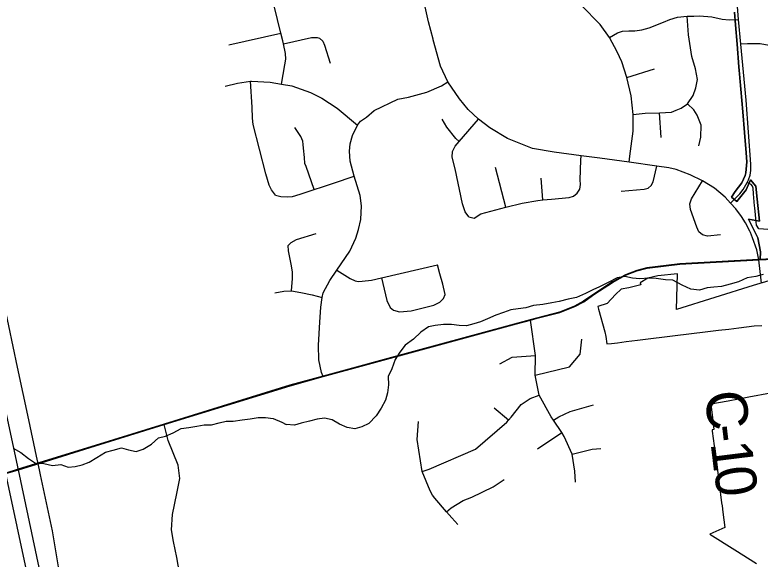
# Model space of a CAD drawing. Extents: x 114604 to 551442, y 316898 to 567001.
# Drawn here: x 169051 to 174517, y 423106 to 427095 of the extents above; entities that cross this region are included whole.
import ezdxf

# ---------------------------------------------------------------- set-up
doc = ezdxf.new("R2010")
doc.units = 0
for name, color, linetype in [('GE_P_Alignment_100_Cardinal_Points', 7, 'Continuous'), ('GE_P_Alignment_100_Stations', 7, 'Continuous'), ('GE_P_Alignment_500_Bearings', 7, 'Continuous'), ('GE_P_Alignment_500_Distances', 7, 'Continuous'), ('GE_P_Alignment_500_Stations', 7, 'Continuous'), ('PM_P_Cells', 7, 'Continuous'), ('PM_P_CL_Double_Solid', 7, 'Continuous')]:
    doc.layers.add(name, color=color, linetype=linetype)

msp = doc.modelspace()

# ---------------------------------------------------------------- linework, layer by layer
at = {"layer": 'GE_P_Alignment_100_Cardinal_Points'}
for p, q in [((170620, 426875.8), (171002.4, 426960.7)), ((173539.8, 426636.6), (173742.1, 426700.6)), ((173790.7, 426195.6), (173779, 426377.7)), ((172652.1, 425685), (172576.1, 425976.4)), ((172924.1, 425739.2), (172910.2, 425897)), ((174487.8, 425578.3), (174477.3, 425680.4)), ((172672.1, 424125.5), (172566.9, 424213)), ((172884.3, 423914), (173061.6, 424034.5))]:
    msp.add_line(p, q, dxfattribs=at)
for points in [[(172118.3, 426917.3), (172085.8, 427043.4), (172029.1, 427298.8), (171927.3, 427709.1), (171665.2, 428907.5)], [(173586.6, 426366), (173570.3, 426500.4), (173539.8, 426636.6), (173501.8, 426751.3), (173469.2, 426823.7), (173412.7, 426929.8), (173342.7, 427023.9), (173204.8, 427166.6), (173118.2, 427238.6), (172986.4, 427361), (172826.6, 427491.7), (172718.1, 427541.6), (172620, 427557.8), (172498.5, 427540.1), (172400.8, 427502.2), (172340.3, 427464.6), (172283.3, 427396.6), (172231.8, 427359.6)], [(171007.2, 426587.6), (171030.8, 426728.2), (171037.4, 426770.3), (171036.4, 426810.7), (171020.9, 426883), (171016.1, 426905.8), (171002.4, 426960.7), (170952.9, 427160.8), (170933.7, 427238.2), (170907.7, 427342.8), (170882.2, 427445.8)], [(173412.7, 426929.8), (173469.9, 426964), (173507, 426976.1), (173554.2, 426978.1), (173598.2, 426978.5), (173650.5, 426985.6), (173702.8, 426999.5), (173807.2, 427042.5), (173856, 427061.4), (173910, 427077), (173982.9, 427084.4), (174029.9, 427086.5)], [(173586.6, 426366), (173673.4, 426374.9), (173779, 426377.7), (173865.9, 426382.5), (173900.2, 426397.3), (173937.3, 426412), (173984.7, 426443.4), (174024.8, 426503.2), (174044.7, 426560.8), (174057.7, 426621.8), (174042.4, 426699), (174017.1, 426790.6), (173991.4, 426949.6), (173982.9, 427084.4)], [(174029.9, 427086.5), (174072.1, 427088.3), (174161.7, 427080.5), (174239.5, 427062.5), (174290.3, 427057.8), (174358.3, 427061.4)], [(171020.9, 426883), (171227.7, 426928.5), (171267.7, 426928.2), (171284.9, 426923.3), (171310.7, 426903.1), (171321.2, 426873.5), (171362.6, 426741.2)], [(174299.8, 425714.8), (174260.2, 425760), (174182.5, 425825.6), (174094.6, 425878), (174004.9, 425922.9), (173901, 425961.4), (173848.2, 425974.2), (173760.3, 425987.1), (173556.1, 426015.8), (173340.9, 426044.7), (173203.8, 426062.7), (173005.3, 426089.8), (172847.2, 426115.4), (172663.1, 426189.4), (172534.1, 426267.2), (172450.8, 426331.5), (172376, 426402.2), (172311.2, 426479.8), (172225.9, 426603.9), (172172.6, 426719.3), (172119.7, 426911.9), (172118.3, 426917.3)], [(174942.4, 425326), (174919.9, 425559.2), (174923.4, 425640.2), (174941.5, 425716.9), (174963.9, 425763.2), (174985, 425792.7), (175035.9, 425841.6), (175117.3, 425894.2), (175167.7, 425929), (175204.5, 425978), (175224.1, 426031), (175226.6, 426087.6), (175172.2, 426278.7), (175132.8, 426354), (175102.6, 426404.9), (175042.3, 426492.6), (174908, 426663.2), (174810.9, 426757.2), (174655.5, 426847.2), (174582.2, 426870.6), (174517.9, 426882), (174424.1, 426883.4), (174376.6, 426879.5)], [(170594.6, 426571.4), (170684.3, 426594.9), (170780, 426609.2), (170786.8, 426610.3), (170923.3, 426602.4), (171007.2, 426587.6), (171083.6, 426574.1), (171219.1, 426525.7), (171302.2, 426483.9), (171415.4, 426410.9), (171565.1, 426287.7)], [(170962.5, 425773.2), (170933.3, 425813.4), (170915.4, 425848), (170890.7, 425931), (170799.1, 426292.7), (170794.5, 426338.4), (170792.4, 426419.1), (170780, 426609.2)], [(171313.1, 424443.9), (171301, 424474.6), (171279.9, 424567.7), (171279.1, 424673.6), (171289, 424842.3), (171296.1, 424953), (171304.6, 425024.6), (171313.5, 425058), (171360, 425149), (171412.3, 425224.1), (171508.4, 425364.1), (171552.6, 425457.8), (171572, 425522.6), (171589.4, 425595.8), (171592.9, 425695.5), (171583.7, 425771.6), (171539, 425913.4), (171510.2, 426023.5), (171506.1, 426097.2), (171509.4, 426150.6), (171526.5, 426210.3), (171565.1, 426287.7), (171585.9, 426315.3), (171628.9, 426346.1), (171685.5, 426393.9), (171859, 426477.6), (171939, 426493), (172073, 426527.7), (172179.7, 426574.9), (172225.9, 426603.9)], [(174067.7, 426134), (174083.2, 426198.7), (174083.9, 426286.8), (174056.5, 426361.1), (174031.3, 426400.2), (173984.7, 426443.4)], [(173556.1, 426015.8), (173561.5, 426060.5), (173585.4, 426243.8), (173586.6, 426366)], [(172310.6, 426168.1), (172284.2, 426188.9), (172218.3, 426271.9), (172185, 426329.4)], [(172379.7, 425614.1), (172352.6, 425652.4), (172334.8, 425711.1), (172279.4, 425965.6), (172259, 426052.8), (172261, 426094.6), (172280.3, 426131.7), (172310.6, 426168.1), (172450.8, 426331.5)], [(171246.4, 425814.8), (171188.5, 425983.6), (171179, 426005.7), (171174.5, 426050.4), (171168.4, 426117.2), (171164.9, 426145.8), (171163.1, 426168.7), (171148.2, 426202.7), (171104, 426270)], [(172379.7, 425614.1), (172420.7, 425605.1), (172469.6, 425636.1), (172652.1, 425685), (172771.4, 425714.7), (172886.3, 425734.8), (172924.1, 425739.2), (172985.8, 425743.5), (173117.2, 425756.4), (173149.5, 425767.4), (173176.3, 425788.6), (173195.4, 425817.6), (173200, 425852), (173196.7, 425885.9), (173201, 426031.2), (173203.8, 426062.7)], [(173498.5, 425803.8), (173667.1, 425818.3), (173695.9, 425826), (173719.1, 425845), (173732.5, 425871.8), (173760.3, 425987.1)], [(170962.5, 425773.2), (171002.6, 425764.3), (171051.6, 425762), (171086.6, 425763.1), (171144.8, 425781.2), (171246.4, 425814.8), (171307.9, 425835.1), (171387.7, 425860.4), (171539, 425913.4)], [(174226.9, 425482), (174129.9, 425473.5), (174095.1, 425482.5), (174067.6, 425505.7), (174052.7, 425538.5), (174005.6, 425669.4), (174001.2, 425709.1), (174014.4, 425746.9), (174094.6, 425878)], [(174477.3, 425680.4), (174475.8, 425695.7), (174467.3, 425784.5), (174465.5, 425824.7), (174460.6, 425839.3), (174450.6, 425851.4), (174422.5, 425867)], [(174446.1, 425500.3), (174442.2, 425510.2), (174409.7, 425570.7), (174380.7, 425617.7), (174338.1, 425672.3), (174299.8, 425714.8)], [(174606.8, 425519.1), (174507.1, 425525.7), (174490.4, 425552.8), (174487.8, 425578.3)], [(171080.5, 425072.5), (171086.3, 425163.6), (171087.4, 425211), (171077.6, 425266.7), (171057.9, 425364.8), (171056.1, 425404.1), (171076.6, 425427.6), (171117, 425448.5), (171261.7, 425492.6)], [(174507.1, 425300), (174492.1, 425372.2), (174462, 425460.5), (174446.1, 425500.3)], [(171412.3, 425224.1), (171511.3, 425163.1), (171547.7, 425145), (171570.6, 425140.8), (171597.5, 425143.8), (171667.7, 425151.7), (171740.6, 425168.6), (172151.2, 425263.7)], [(171740.6, 425168.6), (171778.6, 425001.2), (171803.4, 424949.1), (171828.1, 424930.6), (171873.3, 424919.3), (171957.3, 424925.9), (172123.7, 424968.6), (172168.9, 424990), (172195.8, 425017.2), (172207, 425045.4), (172191, 425120.7), (172167.2, 425196.1), (172151.2, 425263.7)], [(170958.9, 425056.8), (171024.6, 425069), (171080.5, 425072.5), (171147.5, 425060.6), (171232.4, 425044.1), (171304.6, 425024.6)], [(173162.4, 423671.1), (173157.8, 423751.9), (173138.5, 423874.5), (173080.1, 424005.9), (173061.6, 424034.5), (173001.4, 424124.4), (172983.3, 424149.2), (172896.9, 424307), (172868.3, 424453.3), (172870.2, 424598), (172832.2, 424858.1)], [(172868.3, 424453.3), (173119.6, 424514.6), (173196, 424607.7), (173208.6, 424719)], [(172607.3, 424537.5), (172698.9, 424586.4), (172870.2, 424598)], [(172037.2, 423748), (172089, 423765.9), (172429.7, 423911.5), (172658.7, 424109.6), (172672.1, 424125.5), (172690.5, 424147.4), (172764, 424238.3), (172830.7, 424282.3), (172896.9, 424307)], [(173001.4, 424124.4), (173040.3, 424149.6), (173124.7, 424187.8), (173294, 424236.4)], [(170625.8, 420974), (170615.7, 421015.2), (170566.2, 421334.1), (170398.5, 422180.3), (170303.7, 422755), (170238, 423117.1), (170213.5, 423235.2), (170201.1, 423321.8), (170208.2, 423432.2), (170238.6, 423586.1), (170261.4, 423696.6), (170248.9, 423795.1), (170176.7, 423975.8), (170147.3, 424092.6)], [(172300, 423359), (172256.2, 423408.7), (172215.9, 423452.2), (172131.3, 423552.5), (172115.4, 423575.7), (172096.3, 423607.5), (172037.2, 423748), (172001.5, 423982), (172011.4, 424113.9)], [(173138.5, 423874.5), (173286.1, 423911.4), (173348.2, 423917.3)], [(172215.9, 423452.2), (172250.8, 423483), (172340.1, 423535.5), (172403.4, 423560.2), (172560.3, 423636.1), (172640.1, 423689.6)]]:
    msp.add_lwpolyline(points, dxfattribs=at)
at = {"layer": 'GE_P_Alignment_100_Stations'}
for points in [[(174808.4, 425313.8), (174516.2, 425302.9), (174520, 425357.5), (174501.2, 425461), (174432.7, 425597.9), (174512.4, 425584), (174495.5, 425743.6), (174485.2, 425839.3), (174446.3, 425887.2), (174415.5, 425813.4), (174347.4, 425727.4), (174307.4, 425760), (174334.9, 425799.3), (174383.9, 425863), (174406.6, 425918.4), (174413, 425938), (174419.8, 426018.1), (174414.3, 426083.8), (174401.7, 426233.7), (174389.1, 426383.7), (174375.1, 426549.4), (174365.5, 426663.6), (174361.2, 426714.9), (174347.8, 426879.7), (174336.1, 427023.2), (174329.7, 427114)], [(174329.7, 427114), (174336.1, 427023.2), (174347.8, 426879.7), (174361.2, 426714.9), (174375.1, 426549.4), (174389.1, 426383.7), (174401.7, 426233.7), (174414.3, 426083.8), (174419.8, 426018.1), (174413, 425938), (174406.6, 425918.4), (174383.9, 425863), (174334.9, 425799.3), (174307.4, 425760), (174347.4, 425727.4), (174415.5, 425813.4), (174446.3, 425887.2), (174485.2, 425839.3), (174495.5, 425743.6), (174512.4, 425584), (174432.7, 425597.9), (174501.2, 425461), (174520, 425358.8), (174516.2, 425302.9), (174808.4, 425313.8)], [(174605.4, 425152.7), (174466.2, 425112.5), (173904.5, 424936.5), (173911, 425197.5), (173767, 425182.9), (173694.7, 425164.4), (173637.4, 425131.6), (173641.5, 425115.7), (173554.9, 425094.9), (173497, 425085), (173455.4, 425046.1), (173394.2, 424978.8), (173326.8, 424958.1), (173332.4, 424938.9), (173378.8, 424772.7), (173384.6, 424736.9), (173393.4, 424682.9), (173426, 424686.9), (173471.5, 424692.5), (173535.6, 424700.3), (173616.8, 424710.3), (173676.4, 424717.6), (173735.9, 424724.9), (173795.5, 424732.2), (173855, 424739.5), (173914.6, 424746.8), (173974.1, 424754.2), (174033.7, 424761.5), (174093.3, 424768.8), (174152.8, 424776.1), (174212.4, 424783.4), (174286.5, 424792.5), (174359.9, 424801.5), (174417.1, 424808.5), (174474.4, 424815.6), (174530, 424819.6)], [(169384.8, 422960.8), (169327.2, 423313.7), (169240.3, 423724.6), (169232.7, 423760.5), (169210.9, 423861.1), (169154.3, 424125.9), (169071.5, 424513.9), (168974.9, 424966.5)], [(174592.3, 424323.2), (174433.1, 424293.3), (174282.8, 424265), (174155.3, 424241.1), (174166.1, 424162), (174168.2, 424144.8), (174178.7, 424056.9), (174164.5, 424053.9), (174166, 424043.1), (174180, 423936.3), (174184.5, 423902.7), (174195.8, 423817.2), (174203.6, 423757.5), (174211.5, 423697.8), (174219.4, 423637.9), (174227.2, 423578.6), (174235, 423519.6), (174237.9, 423497.6), (174244.3, 423449.1), (174258.9, 423338.8), (174149.2, 423289.9), (174331.9, 423174), (174491.1, 423073.1)]]:
    msp.add_lwpolyline(points, dxfattribs=at)
at = {"layer": 'GE_P_Alignment_500_Bearings'}
msp.add_line((174526.7, 425128), (174507.1, 425300), dxfattribs=at)
for points in [[(174422.5, 425867), (174431.1, 425886.1), (174442.9, 425921), (174449.2, 425954.6), (174448.9, 426001.3), (174414.4, 426470.2), (174376.6, 426879.5), (174358.3, 427061.4), (174314.8, 427634.3), (174297.7, 427837.1), (174225.9, 428709.4), (174167.1, 429361), (174054.4, 430017.9), (173954.3, 430542.5), (173880.5, 430829.1), (173862.3, 430918), (173792.2, 431190.2), (173784.5, 431223.8), (173782.2, 431263.2), (173782.1, 431294.4), (173782, 431322.3)], [(174299.8, 425714.8), (174367.1, 425782.8), (174393.7, 425815.9), (174422.5, 425867)], [(174446.1, 425500.3), (174442.2, 425510.2), (174409.7, 425570.7), (174380.7, 425617.7), (174338.1, 425672.3), (174299.8, 425714.8)], [(174507.1, 425300), (174492.1, 425372.2), (174462, 425460.5), (174446.1, 425500.3)], [(174507.1, 425300), (174888, 425317.5), (174942.4, 425326), (175101.9, 425358.1)], [(172882.1, 424871.2), (173047, 424914.4), (173157.9, 424958.3), (173223.6, 424993), (173306, 425049.6), (173434.9, 425134.6), (173530.1, 425187.7), (173613.9, 425218.7), (173688.4, 425237.9), (173928.5, 425267.6), (174507.1, 425300)], [(169243.8, 423812.9), (169642.3, 423935.8), (170147.3, 424092.6), (171069.7, 424377.4), (171313.1, 424443.9), (172003.4, 424632.9), (172731.1, 424830.6)], [(172731.1, 424830.6), (172832.2, 424858.1), (172882.1, 424871.2)], [(168844.1, 423688.6), (168984.9, 423732.7), (169077.4, 423761.6), (169243.8, 423812.9)]]:
    msp.add_lwpolyline(points, dxfattribs=at)
at = {"layer": 'GE_P_Alignment_500_Distances'}
for points in [[(168983.8, 423735.5), (169076.2, 423764.5), (169641.2, 423938.6), (170146.1, 424095.4), (171068.5, 424380.2), (171311.9, 424446.7), (172002.2, 424635.8), (172831, 424860.9), (173045.8, 424917.2), (173156.7, 424961.1), (173222.4, 424995.9), (173304.8, 425052.5), (173433.7, 425137.4), (173528.9, 425190.6), (173612.7, 425221.5), (173687.2, 425240.7), (173927.3, 425270.4), (174505.9, 425302.8), (174886.8, 425320.3)], [(174886.8, 425320.3), (174505.9, 425302.8), (173927.3, 425270.4), (173687.2, 425240.7), (173612.7, 425221.5), (173528.9, 425190.6), (173433.7, 425137.4), (173304.8, 425052.5), (173222.4, 424995.9), (173156.7, 424961.1), (173045.8, 424917.2), (172831, 424860.9), (172002.2, 424635.8), (171311.9, 424446.7), (171068.5, 424380.2), (170146.1, 424095.4), (169641.2, 423938.6), (169076.2, 423764.5), (168983.8, 423735.5)]]:
    msp.add_lwpolyline(points, dxfattribs=at)
at = {"layer": 'GE_P_Alignment_500_Stations'}
for points in [[(171474.3, 412035.7), (171312.4, 412767.5), (171241.7, 413148.7), (171057.8, 414018.5), (170637.6, 415985.9), (169978.9, 419070.3), (169481.1, 421425.2), (169325.4, 422146.7), (168984.9, 423732.7), (168808.8, 424560), (168394.5, 426505.7), (168268.7, 427111.2)], [(169616.3, 421231.6), (169573.6, 421433.9), (169417.8, 422155.4), (169077.4, 423761.6), (168901.3, 424568.7), (168587.9, 426054.1)]]:
    msp.add_lwpolyline(points, dxfattribs=at)
at = {"layer": 'PM_P_Cells'}
for points in [[(174540.5, 425192.6), (174486.4, 425177), (174422.3, 425167.4), (174358.1, 425137.8), (174297.9, 425120.2), (174233.8, 425104.6), (174177.7, 425099.1), (174127.6, 425093.4), (174071.5, 425077.8), (174009.5, 425084.3), (173945.7, 425114.9), (173875.9, 425151.5), (173823.8, 425151.9), (173755.8, 425162.5), (173699.8, 425164.9), (173635.8, 425161.4), (173581.8, 425165.8), (173523.8, 425176.3), (173469.7, 425168.7), (173407.5, 425135), (173339.2, 425101.4), (173289, 425079.7), (173236.8, 425052), (173170.6, 425022.4), (173108.5, 425010.8), (173042.3, 424993.3), (172988.2, 424983.7), (172924.1, 424972.1), (172856, 424964.6), (172799.9, 424949), (172741.8, 424941.4), (172687.7, 424933.8), (172635.5, 424914.1), (172579.4, 424894.5), (172517.1, 424866.8), (172467, 424845.1), (172416.8, 424829.5), (172362.7, 424815.8), (172310.7, 424818.2), (172252.7, 424824.7), (172194.7, 424825.1), (172134.6, 424819.6), (172084.5, 424807.9), (172028.2, 424770.2), (171973.8, 424718.4), (171913.5, 424674.7), (171875.2, 424622.8), (171840.8, 424568.9), (171816.3, 424500.9), (171789.9, 424444.9), (171791.5, 424384.7), (171785.2, 424324.5), (171768.8, 424270.4), (171738.4, 424212.5), (171702, 424156.6), (171647.6, 424100.8), (171595.4, 424075.1), (171545.3, 424061.4), (171489.3, 424071.9), (171431.4, 424094.4), (171377.6, 424126.9), (171321.7, 424139.4), (171267.6, 424131.8), (171211.4, 424116.1), (171151.3, 424102.5), (171101.2, 424086.9), (171040.2, 424091.9)], [(169038.9, 423919.4), (169094.7, 423886.9), (169150.4, 423844.5), (169202.2, 423810.1), (169264.2, 423807.7), (169326.1, 423793.3), (169388.2, 423798.9), (169442.1, 423780.5), (169494.1, 423784.2), (169544.2, 423798), (169596.3, 423815.7), (169652.5, 423851.5), (169716.8, 423891.2), (169772.9, 423904.9), (169833, 423920.6), (169884.9, 423906.3), (169940.9, 423895.9), (169993, 423911.6), (170053.2, 423949.4), (170103.5, 423995.2), (170155.5, 424006.9), (170211.7, 424032.7), (170271.9, 424064.4), (170326, 424070.1), (170386, 424081.8), (170440.1, 424091.5), (170494.1, 424091.2), (170550.2, 424104.9), (170600.3, 424116.6), (170652.3, 424116.3), (170718.4, 424126), (170776.4, 424133.6), (170834.5, 424145.3), (170888.5, 424145), (170946.5, 424136.6), (171010.3, 424110.2), (171040.2, 424091.9)]]:
    msp.add_lwpolyline(points, dxfattribs=at)

# ---------------------------------------------------------------- texts
at = {"layer": 'PM_P_CL_Double_Solid'}
for s, rotation, p in [('C', 276.7995, (174109.1, 424325.7)), ('-', 276.8476, (174138.3, 424080.7)), ('1', 277.0711, (174153.1, 423957.1)), ('0', 278.0995, (174176.7, 423767.9))]:
    msp.add_text(s, height=300, rotation=rotation, dxfattribs=at).set_placement(p)

doc.saveas('drawing.dxf')
